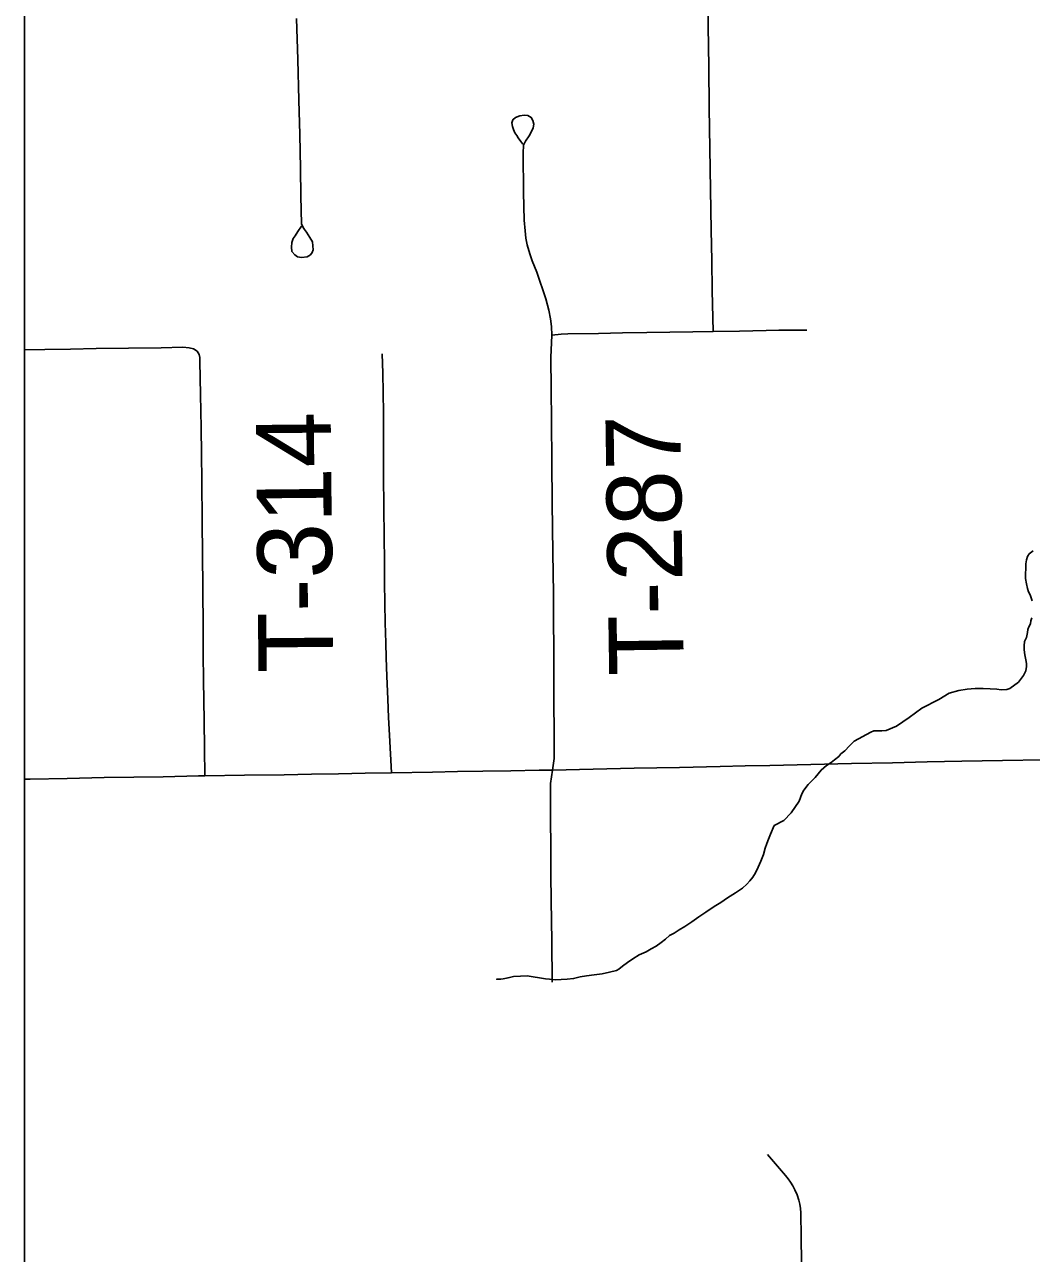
# Model space of a CAD drawing. Extents: x 103424 to 286016, y 38711 to 110967.
# Drawn here: x 103424 to 107491, y 84863 to 89827 of the extents above; entities that cross this region are included whole.
import ezdxf

# ---------------------------------------------------------------- set-up
doc = ezdxf.new("R2010")
doc.units = 0
for name, color, linetype in [('GM_X_Corporation', 7, 'Continuous'), ('GM_X_County_Road', 7, 'Continuous'), ('GM_X_Minor_River', 7, 'Continuous'), ('GM_X_Township_Road', 7, 'Continuous'), ('GM_X_Township_Road_Text', 7, 'Continuous')]:
    doc.layers.add(name, color=color, linetype=linetype)

msp = doc.modelspace()

# ---------------------------------------------------------------- linework, layer by layer
at = {"layer": 'GM_X_Corporation'}
msp.add_lwpolyline([(103423.7, 96534.8), (103423.7, 38711.2), (175679.7, 38711.2), (175679.7, 110967.2), (119699, 110967.2), (119716.9, 106542.5), (119719.8, 106322.8), (119720.8, 106006.3), (119709.7, 99445.7), (119706.4, 99064.2), (119663.9, 96690), (117026.4, 96688.2), (115542.1, 96665), (105081.7, 96574.5)], close=True, dxfattribs=at)
msp.add_lwpolyline([(119639, 84504.6), (119641.6, 85722.3), (119634.5, 87732.9), (119633.9, 87813.5), (119633.9, 87824), (119641.1, 89532.2), (119665, 94023.8), (119663.9, 96690), (117026.4, 96688.2), (115542.1, 96665), (105081.7, 96574.5), (103423.7, 96534.8), (103423.7, 70904.9)], dxfattribs=at)
at = {"layer": 'GM_X_County_Road'}
msp.add_lwpolyline([(103423.7, 86777.9), (103446.2, 86778.4), (103596.1, 86781.6), (103745.9, 86784.8), (103864.9, 86786.6), (103983.8, 86788.4), (104126.1, 86791.4), (104152.6, 86791.6), (104312.6, 86794), (104472.5, 86796.3), (104582.4, 86798.5), (104692.3, 86800.6), (104799.3, 86802.2), (104906.2, 86803.8), (105071.3, 86806.9), (105173.1, 86808.8), (105274.8, 86810.6), (105388.7, 86812.5), (105502.6, 86814.3), (105556.4, 86815.5), (105721.4, 86818.9), (105886.4, 86822.3), (105977.9, 86824.2), (106069.3, 86826.1), (106234.3, 86829.6), (106334.6, 86831.8), (106435, 86834), (106600, 86837.6), (106765, 86841.3), (106930.1, 86845), (107070, 86848.1), (107209.9, 86851.2), (107374.9, 86854), (107539.9, 86856.7)], dxfattribs=at)
at = {"layer": 'GM_X_Minor_River'}
for points in [[(107497.9, 87700.8), (107481.8, 87688.5), (107475.9, 87678.3), (107472, 87664.2), (107468.2, 87647.9), (107466.8, 87589.3), (107471.1, 87567.2), (107475.4, 87549), (107479.6, 87534.9), (107485.8, 87522.9), (107490, 87510.8), (107494.1, 87498.7)], [(107492.9, 87430), (107489, 87417.9), (107487.1, 87405.7), (107481.2, 87393.5), (107477.3, 87383.4), (107475.4, 87371.3), (107471.6, 87351), (107463.7, 87334.8), (107461.9, 87316.6), (107462.1, 87300.4), (107464.4, 87280.2), (107468.7, 87260.1), (107470.8, 87245.9), (107471, 87233.8), (107469.2, 87215.6), (107459.3, 87197.3), (107439.4, 87170.9), (107403.4, 87144.3), (107391.3, 87140.1), (107369.1, 87139.9), (107350.9, 87141.7), (107324.6, 87143.5), (107296.3, 87145.2), (107264, 87144.9), (107231.7, 87142.5), (107197.4, 87136.1), (107159.2, 87125.7), (107117.1, 87101), (107048.8, 87066), (106996.7, 87027.1), (106946.7, 86992.2), (106904.4, 86975.6), (106886.3, 86973.4), (106874.2, 86973.3), (106864.1, 86973.2), (106854, 86973.1), (106841.9, 86968.9), (106775.7, 86931.9), (106755.7, 86913.5), (106737.7, 86893.1), (106721.7, 86880.9), (106713.8, 86870.7), (106695.8, 86856.4), (106681.8, 86846.1), (106663.7, 86833.8), (106641.7, 86815.4), (106617.8, 86784.9), (106589.9, 86756.3), (106572, 86733.9), (106564.1, 86719.7), (106552.3, 86689.3), (106520.5, 86642.5), (106490.6, 86611.9), (106452.5, 86591.3), (106436.7, 86556.8), (106428.9, 86536.5), (106423, 86518.3), (106415.1, 86500), (106409.4, 86473.7), (106397.6, 86447.3), (106387.8, 86423), (106375.9, 86400.6), (106366, 86382.3), (106354.1, 86368.1), (106342.1, 86353.8), (106324.1, 86337.5), (106296.1, 86319), (106264, 86298.5), (106235.9, 86280), (106209.9, 86263.6)], [(106209.9, 86263.6), (106175.8, 86241.1), (106147.7, 86222.6), (106119.7, 86202.1), (106091.6, 86183.6), (106067.6, 86169.3), (106047.5, 86156.9), (106029.5, 86146.7), (106013.5, 86132.4), (105995.4, 86118), (105975.4, 86103.7), (105955.3, 86093.4), (105935.3, 86081.1), (105907.2, 86068.7), (105881.1, 86052.2), (105859, 86037.9), (105839, 86023.5), (105825, 86011.3), (105815, 86005.1), (105786.8, 85998.8), (105756.6, 85992.4), (105724.3, 85988), (105694.1, 85983.7), (105667.9, 85979.4), (105641.7, 85973.1), (105615.4, 85970.8), (105591.2, 85968.5), (105567, 85968.3), (105544.8, 85970.1), (105528.6, 85971.9), (105453.7, 85983.3), (105427.5, 85983.1), (105399.2, 85980.8), (105377, 85976.5), (105356.9, 85972.2), (105340.8, 85970.1), (105330.7, 85970), (105346.8, 85970.1), (105330.7, 85970), (105346.8, 85970.1), (105330.7, 85970)]]:
    msp.add_lwpolyline(points, dxfattribs=at)
at = {"layer": 'GM_X_Township_Road'}
for points in [[(106204.9, 88587.2), (106202, 88752.2), (106199.7, 88874.1), (106197.5, 88995.9), (106195, 89161), (106192.4, 89326), (106189.9, 89491), (106187.4, 89656.1), (106184.9, 89821.1), (106183.5, 89910.1), (106182.1, 89999.1), (106179.6, 90164.1), (106177.1, 90329.1), (106174.5, 90494.2), (106172, 90659.2), (106169.4, 90824.2), (106166.9, 90989.3), (106164.4, 91154.3), (106162.6, 91273.8), (106160.7, 91393.4)], [(104542.7, 89013), (104527.8, 88990.9), (104516.6, 88974.2), (104508.9, 88962.4), (104503, 88947.2), (104501.4, 88927.8), (104503.9, 88910), (104514.9, 88896.5), (104525.8, 88888.1), (104542.7, 88886.4), (104564.7, 88888.1), (104578.2, 88897.4), (104585.8, 88905.8), (104589.2, 88916.8), (104588.3, 88933.7), (104586.6, 88949.7), (104576.2, 88966.6), (104569.7, 88977.2), (104563.2, 88987.7), (104554.5, 88998.7), (104548.6, 89007.1), (104541.9, 89022.3), (104540.4, 89133.8), (104539, 89245.2), (104535.4, 89383.2), (104531.8, 89521.3), (104527.2, 89686.3), (104522.6, 89851.3)], [(105554.1, 88572), (105552.8, 88606.9), (105548.9, 88637.6), (105541.5, 88673.4), (105529.4, 88718.5), (105492.9, 88826.6), (105474.3, 88872.2), (105464.5, 88900.3), (105453.8, 88936.8), (105449.4, 88964), (105445.5, 88993.4), (105442.6, 89037.2), (105438.7, 89148), (105437.8, 89307.9), (105438.8, 89339.9), (105447.6, 89356.2), (105461.8, 89376.9), (105471.3, 89395.3), (105478.4, 89410.1), (105481.4, 89424.9), (105476.6, 89439.5), (105470.7, 89451.9), (105456.8, 89460.2), (105442.3, 89460.8), (105424.2, 89458.1), (105407.3, 89452.2), (105396.4, 89442.7), (105392.5, 89429.7), (105394.9, 89415.2), (105398.7, 89403), (105404.1, 89390.3), (105412.1, 89378.4), (105418.3, 89368.9), (105428.4, 89355.2), (105436.9, 89343.5)], [(105556.4, 86815.5), (105563.5, 86861.9), (105560.9, 87528.3), (105558.2, 87693.3), (105556.5, 87794.2), (105554.8, 87895), (105553.4, 88060.1), (105552, 88225.2), (105550.9, 88353.7), (105549.8, 88482.3), (105554.1, 88572)], [(105554.1, 88572), (105591.3, 88575.7), (105617.8, 88578.1), (105742.1, 88578.6), (105839.5, 88581.1), (105937, 88583.6), (106030.1, 88584.6), (106123.2, 88585.6), (106204.9, 88587.2), (106312.4, 88588.8), (106419.9, 88590.5), (106471.1, 88592.1), (106583.6, 88592.5)], [(103423.7, 88512.6), (103505.7, 88514.2), (103609.4, 88516.3), (103713.1, 88518.3), (103844, 88519.7), (103975, 88521.1), (104063.1, 88523.6), (104088.1, 88520.7), (104105.6, 88516.5), (104121, 88507.4)], [(104152.6, 86791.6), (104150.7, 86902.8), (104148.8, 87014), (104147, 87179.1), (104145.8, 87283.3), (104144.7, 87387.6), (104143.6, 87552.6), (104142.7, 87685.8), (104141.8, 87819), (104139.6, 87984), (104138.2, 88091), (104136.8, 88197.9), (104134.5, 88332.1), (104132.2, 88466.2), (104131.4, 88482), (104128.4, 88493.7), (104121, 88507.4)], [(104906.2, 86803.8), (104898.1, 86956.5), (104893.4, 87027.3), (104891, 87101.9), (104887.3, 87195.2), (104884.9, 87268.8), (104882.7, 87329.2), (104880.7, 87409.8), (104879.4, 87487.9), (104878.3, 87573.9), (104877.2, 87659.9), (104876.1, 87754.3), (104875.2, 87878.2), (104874.3, 88002.2), (104873.4, 88256.9), (104873, 88340.4), (104871.5, 88419), (104868.9, 88497.1)], [(105554.9, 85958.6), (105553.2, 86123.6), (105551.5, 86288.7), (105550.4, 86391.5), (105549.3, 86494.3), (105548.5, 86627.8), (105547.8, 86761.4), (105556.4, 86815.5)], [(106566, 84636.9), (106565.5, 84663.5), (106562.9, 84828.5), (106561.2, 84927.4), (106559.6, 85026.3), (106558.1, 85043.8), (106555.1, 85061.2), (106551.1, 85078.3), (106544.3, 85099.2), (106535.7, 85119.4), (106527.7, 85135), (106518.6, 85150), (106508.3, 85164.3), (106497.3, 85177.9), (106424.8, 85261.5)]]:
    msp.add_lwpolyline(points, dxfattribs=at)

# ---------------------------------------------------------------- texts
at = {"layer": 'GM_X_Township_Road_Text'}
for s, rotation, p in [('T-314', 90.5587, (104670.6, 87208.7)), ('T-287', 90.8367, (106087.3, 87198.1))]:
    msp.add_text(s, height=301.87, rotation=rotation, dxfattribs=at).set_placement(p)

doc.saveas('drawing.dxf')
